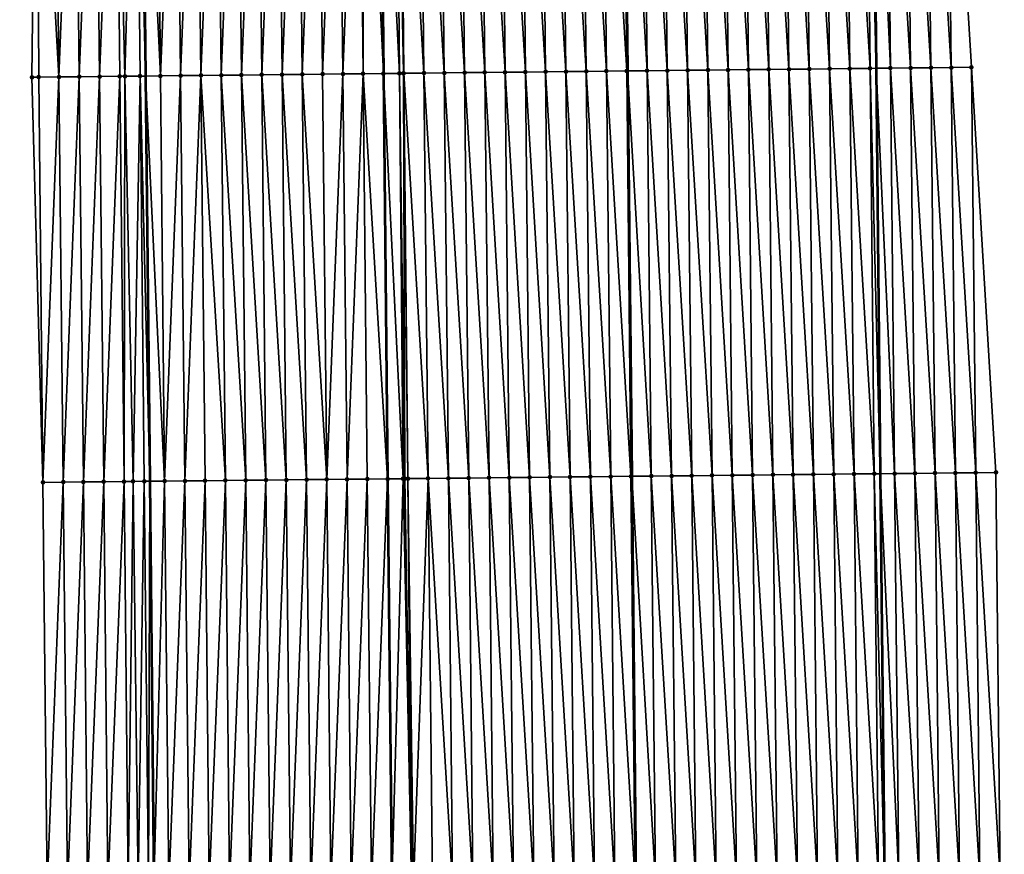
# Model space of a CAD drawing. Header units: feet. Extents: x 2010743 to 2022806, y 818705 to 837694.
# Tile 364 of 531: x 2011451 to 2011500, y 831035 to 831076. Entities that reach past the tile are written whole.
import ezdxf

# ---------------------------------------------------------------- set-up
doc = ezdxf.new("R2010")
doc.units = ezdxf.units.FT
doc.header["$MEASUREMENT"] = 0
for name, color, linetype, lineweight in [('EP_Travel Lane', 172, 'Continuous', 53), ('Road Shots', 141, 'Continuous', 100), ('STRIPING', 60, 'Continuous', 53)]:
    doc.layers.add(name, color=color, linetype=linetype, lineweight=lineweight)
doc.layers.add('I-77-MM17-21_NB-Surface-Border', color=7, linetype='Continuous')
doc.layers.add('I-77-MM17-21_NB-Surface-TIN', color=7, linetype='Continuous')

msp = doc.modelspace()

# ---------------------------------------------------------------- linework, layer by layer
at = {"layer": 'EP_Travel Lane'}
for points in [[(2011492.321, 831173.832, 329.468), (2011492.533, 831153.833, 329.421), (2011492.744, 831133.834, 329.355), (2011492.955, 831113.835, 329.304), (2011493.166, 831093.836, 329.22), (2011493.378, 831073.838, 329.112), (2011493.585, 831053.835, 329.025), (2011493.791, 831033.836, 328.907), (2011493.997, 831013.838, 328.786), (2011494.204, 830993.839, 328.645), (2011494.41, 830973.84, 328.543), (2011494.616, 830953.842, 328.429), (2011494.822, 830933.843, 328.306), (2011495.028, 830913.845, 328.183)], [(2011456.304, 831173.451, 329.677), (2011456.515, 831153.452, 329.653), (2011456.726, 831133.453, 329.605), (2011456.937, 831113.454, 329.559), (2011457.149, 831093.455, 329.453), (2011457.36, 831073.457, 329.355), (2011457.567, 831053.462, 329.252), (2011457.774, 831033.464, 329.125), (2011457.98, 831013.465, 329.005), (2011458.186, 830993.467, 328.874), (2011458.392, 830973.468, 328.756), (2011458.598, 830953.469, 328.615), (2011458.804, 830933.471, 328.509), (2011459.01, 830913.472, 328.364)]]:
    msp.add_polyline3d(points, dxfattribs=at)
at = {"layer": 'I-77-MM17-21_NB-Surface-Border', "color": 3, "linetype": 'Continuous', "lineweight": -3}
for points in [[(2011496.029, 831173.871, 329.332), (2011496.24, 831153.872, 329.291), (2011496.452, 831133.873, 329.23), (2011496.663, 831113.874, 329.178), (2011496.874, 831093.876, 329.097), (2011498.085, 831073.888, 328.956), (2011499.293, 831053.895, 328.84), (2011499.499, 831033.896, 328.735), (2011499.705, 831013.898, 328.597), (2011498.911, 830993.889, 328.492), (2011498.117, 830973.879, 328.419), (2011498.324, 830953.881, 328.308), (2011497.53, 830933.872, 328.212), (2011496.736, 830913.863, 328.132)], [(2011454.254, 830913.424, 328.271), (2011453.643, 830933.418, 328.383), (2011453.03, 830953.413, 328.48), (2011453.12, 830973.414, 328.625), (2011452.914, 830993.413, 328.763), (2011452.708, 831013.411, 328.874), (2011452.501, 831033.41, 328.991), (2011452.295, 831053.409, 329.124), (2011451.756, 831073.398, 329.238), (2011451.985, 831093.401, 329.356), (2011452.352, 831113.406, 329.475), (2011452.196, 831133.405, 329.519), (2011452.204, 831153.406, 329.573), (2011451.151, 831173.396, 329.58)]]:
    msp.add_polyline3d(points, dxfattribs=at)
at = {"layer": 'I-77-MM17-21_NB-Surface-TIN', "color": 128, "linetype": 'Continuous', "lineweight": -3}
for points in [[(2011467.087, 831073.559, 329.481), (2011467.876, 831093.568, 329.592), (2011466.876, 831093.558, 329.572)], [(2011467.087, 831073.559, 329.481), (2011468.087, 831073.57, 329.503), (2011467.876, 831093.568, 329.592)], [(2011468.087, 831073.57, 329.503), (2011468.135, 831093.571, 329.597), (2011467.876, 831093.568, 329.592)], [(2011468.087, 831073.57, 329.503), (2011469.087, 831073.58, 329.52), (2011468.135, 831093.571, 329.597)], [(2011468.135, 831093.571, 329.597), (2011469.087, 831073.58, 329.52), (2011468.876, 831093.579, 329.604)], [(2011469.874, 831073.589, 329.522), (2011469.707, 831093.588, 329.608), (2011468.876, 831093.579, 329.604)], [(2011469.874, 831073.589, 329.522), (2011468.876, 831093.579, 329.604), (2011469.087, 831073.58, 329.52)], [(2011470.07, 831073.591, 329.521), (2011469.876, 831093.59, 329.607), (2011469.707, 831093.588, 329.608)], [(2011469.874, 831073.589, 329.522), (2011470.07, 831073.591, 329.521), (2011469.707, 831093.588, 329.608)], [(2011470.07, 831073.591, 329.521), (2011470.087, 831073.591, 329.521), (2011469.876, 831093.59, 329.607)], [(2011470.087, 831073.591, 329.521), (2011469.916, 831093.59, 329.607), (2011469.876, 831093.59, 329.607)], [(2011471.087, 831073.601, 329.505), (2011470.876, 831093.6, 329.594), (2011469.916, 831093.59, 329.607)], [(2011470.087, 831073.591, 329.521), (2011471.087, 831073.601, 329.505), (2011469.916, 831093.59, 329.607)], [(2011472.087, 831073.612, 329.487), (2011471.875, 831093.611, 329.577), (2011470.876, 831093.6, 329.594)], [(2011471.087, 831073.601, 329.505), (2011472.087, 831073.612, 329.487), (2011470.876, 831093.6, 329.594)], [(2011473.087, 831073.623, 329.472), (2011472.875, 831093.621, 329.563), (2011471.875, 831093.611, 329.577)], [(2011472.087, 831073.612, 329.487), (2011473.087, 831073.623, 329.472), (2011471.875, 831093.611, 329.577)], [(2011474.087, 831073.633, 329.456), (2011473.875, 831093.632, 329.55), (2011472.875, 831093.621, 329.563)], [(2011473.087, 831073.623, 329.472), (2011474.087, 831073.633, 329.456), (2011472.875, 831093.621, 329.563)], [(2011475.087, 831073.644, 329.443), (2011474.875, 831093.643, 329.537), (2011473.875, 831093.632, 329.55)], [(2011474.087, 831073.633, 329.456), (2011475.087, 831073.644, 329.443), (2011473.875, 831093.632, 329.55)], [(2011476.087, 831073.654, 329.427), (2011475.875, 831093.653, 329.519), (2011474.875, 831093.643, 329.537)], [(2011475.087, 831073.644, 329.443), (2011476.087, 831073.654, 329.427), (2011474.875, 831093.643, 329.537)], [(2011477.086, 831073.665, 329.411), (2011476.875, 831093.664, 329.504), (2011475.875, 831093.653, 329.519)], [(2011476.087, 831073.654, 329.427), (2011477.086, 831073.665, 329.411), (2011475.875, 831093.653, 329.519)], [(2011478.086, 831073.676, 329.395), (2011477.875, 831093.674, 329.492), (2011476.875, 831093.664, 329.504)], [(2011477.086, 831073.665, 329.411), (2011478.086, 831073.676, 329.395), (2011476.875, 831093.664, 329.504)], [(2011479.086, 831073.686, 329.385), (2011478.875, 831093.685, 329.482), (2011477.875, 831093.674, 329.492)], [(2011478.086, 831073.676, 329.395), (2011479.086, 831073.686, 329.385), (2011477.875, 831093.674, 329.492)], [(2011480.086, 831073.697, 329.38), (2011479.875, 831093.695, 329.476), (2011478.875, 831093.685, 329.482)], [(2011479.086, 831073.686, 329.385), (2011480.086, 831073.697, 329.38), (2011478.875, 831093.685, 329.482)], [(2011481.086, 831073.707, 329.362), (2011480.875, 831093.706, 329.458), (2011479.875, 831093.695, 329.476)], [(2011480.086, 831073.697, 329.38), (2011481.086, 831073.707, 329.362), (2011479.875, 831093.695, 329.476)], [(2011480.875, 831093.706, 329.458), (2011481.124, 831073.708, 329.36), (2011480.913, 831093.706, 329.457)], [(2011481.086, 831073.707, 329.362), (2011481.124, 831073.708, 329.36), (2011480.875, 831093.706, 329.458)], [(2011482.086, 831073.718, 329.327), (2011481.875, 831093.717, 329.429), (2011480.913, 831093.706, 329.457)], [(2011482.086, 831073.718, 329.327), (2011480.913, 831093.706, 329.457), (2011481.124, 831073.708, 329.36)], [(2011483.086, 831073.729, 329.299), (2011482.875, 831093.727, 329.398), (2011481.875, 831093.717, 329.429)], [(2011482.086, 831073.718, 329.327), (2011483.086, 831073.729, 329.299), (2011481.875, 831093.717, 329.429)], [(2011484.086, 831073.739, 329.277), (2011483.875, 831093.738, 329.38), (2011482.875, 831093.727, 329.398)], [(2011483.086, 831073.729, 329.299), (2011484.086, 831073.739, 329.277), (2011482.875, 831093.727, 329.398)], [(2011485.086, 831073.75, 329.263), (2011484.875, 831093.748, 329.362), (2011483.875, 831093.738, 329.38)], [(2011484.086, 831073.739, 329.277), (2011485.086, 831073.75, 329.263), (2011483.875, 831093.738, 329.38)], [(2011486.086, 831073.76, 329.243), (2011485.875, 831093.759, 329.346), (2011484.875, 831093.748, 329.362)], [(2011485.086, 831073.75, 329.263), (2011486.086, 831073.76, 329.243), (2011484.875, 831093.748, 329.362)], [(2011487.086, 831073.771, 329.229), (2011486.875, 831093.77, 329.333), (2011485.875, 831093.759, 329.346)], [(2011486.086, 831073.76, 329.243), (2011487.086, 831073.771, 329.229), (2011485.875, 831093.759, 329.346)], [(2011488.086, 831073.782, 329.214), (2011487.875, 831093.78, 329.318), (2011486.875, 831093.77, 329.333)], [(2011487.086, 831073.771, 329.229), (2011488.086, 831073.782, 329.214), (2011486.875, 831093.77, 329.333)], [(2011489.086, 831073.792, 329.199), (2011488.875, 831093.791, 329.303), (2011487.875, 831093.78, 329.318)], [(2011488.086, 831073.782, 329.214), (2011489.086, 831073.792, 329.199), (2011487.875, 831093.78, 329.318)], [(2011490.086, 831073.803, 329.185), (2011489.874, 831093.801, 329.292), (2011488.875, 831093.791, 329.303)], [(2011489.086, 831073.792, 329.199), (2011490.086, 831073.803, 329.185), (2011488.875, 831093.791, 329.303)], [(2011491.086, 831073.813, 329.169), (2011490.874, 831093.812, 329.277), (2011489.874, 831093.801, 329.292)], [(2011490.086, 831073.803, 329.185), (2011491.086, 831073.813, 329.169), (2011489.874, 831093.801, 329.292)], [(2011492.086, 831073.824, 329.147), (2011491.874, 831093.823, 329.255), (2011490.874, 831093.812, 329.277)], [(2011491.086, 831073.813, 329.169), (2011492.086, 831073.824, 329.147), (2011490.874, 831093.812, 329.277)], [(2011493.086, 831073.835, 329.118), (2011492.874, 831093.833, 329.226), (2011491.874, 831093.823, 329.255)], [(2011492.086, 831073.824, 329.147), (2011493.086, 831073.835, 329.118), (2011491.874, 831093.823, 329.255)], [(2011492.874, 831093.833, 329.226), (2011493.378, 831073.838, 329.112), (2011493.166, 831093.836, 329.22)], [(2011493.086, 831073.835, 329.118), (2011493.378, 831073.838, 329.112), (2011492.874, 831093.833, 329.226)], [(2011494.086, 831073.845, 329.096), (2011493.874, 831093.844, 329.204), (2011493.166, 831093.836, 329.22)], [(2011494.086, 831073.845, 329.096), (2011493.166, 831093.836, 329.22), (2011493.378, 831073.838, 329.112)], [(2011495.085, 831073.856, 329.06), (2011494.874, 831093.854, 329.176), (2011493.874, 831093.844, 329.204)], [(2011494.086, 831073.845, 329.096), (2011495.085, 831073.856, 329.06), (2011493.874, 831093.844, 329.204)], [(2011496.085, 831073.866, 329.021), (2011495.874, 831093.865, 329.135), (2011494.874, 831093.854, 329.176)], [(2011495.085, 831073.856, 329.06), (2011496.085, 831073.866, 329.021), (2011494.874, 831093.854, 329.176)], [(2011497.085, 831073.877, 328.991), (2011496.874, 831093.876, 329.097), (2011495.874, 831093.865, 329.135)], [(2011496.085, 831073.866, 329.021), (2011497.085, 831073.877, 328.991), (2011495.874, 831093.865, 329.135)], [(2011497.085, 831073.877, 328.991), (2011498.085, 831073.888, 328.956), (2011496.874, 831093.876, 329.097)], [(2011451.756, 831073.398, 329.238), (2011452.088, 831073.401, 329.246), (2011451.985, 831093.401, 329.356)], [(2011453.088, 831073.412, 329.27), (2011452.877, 831093.41, 329.379), (2011451.985, 831093.401, 329.356)], [(2011452.088, 831073.401, 329.246), (2011453.088, 831073.412, 329.27), (2011451.985, 831093.401, 329.356)], [(2011453.088, 831073.412, 329.27), (2011453.876, 831093.421, 329.406), (2011452.877, 831093.41, 329.379)], [(2011453.088, 831073.412, 329.27), (2011454.088, 831073.422, 329.299), (2011453.876, 831093.421, 329.406)], [(2011454.088, 831073.422, 329.299), (2011454.876, 831093.431, 329.424), (2011453.876, 831093.421, 329.406)], [(2011454.088, 831073.422, 329.299), (2011455.088, 831073.433, 329.317), (2011454.876, 831093.431, 329.424)], [(2011455.088, 831073.433, 329.317), (2011455.876, 831093.442, 329.447), (2011454.876, 831093.431, 329.424)], [(2011455.088, 831073.433, 329.317), (2011456.088, 831073.443, 329.345), (2011455.876, 831093.442, 329.447)], [(2011456.336, 831073.446, 329.353), (2011456.876, 831093.453, 329.454), (2011455.876, 831093.442, 329.447)], [(2011456.088, 831073.443, 329.345), (2011456.336, 831073.446, 329.353), (2011455.876, 831093.442, 329.447)], [(2011456.336, 831073.446, 329.353), (2011457.088, 831073.454, 329.354), (2011456.876, 831093.453, 329.454)], [(2011456.876, 831093.453, 329.454), (2011457.36, 831073.457, 329.355), (2011457.149, 831093.455, 329.453)], [(2011457.088, 831073.454, 329.354), (2011457.36, 831073.457, 329.355), (2011456.876, 831093.453, 329.454)], [(2011458.088, 831073.464, 329.355), (2011457.876, 831093.463, 329.45), (2011457.149, 831093.455, 329.453)], [(2011458.088, 831073.464, 329.355), (2011457.149, 831093.455, 329.453), (2011457.36, 831073.457, 329.355)], [(2011458.088, 831073.464, 329.355), (2011458.876, 831093.474, 329.466), (2011457.876, 831093.463, 329.45)], [(2011458.088, 831073.464, 329.355), (2011459.087, 831073.475, 329.372), (2011458.876, 831093.474, 329.466)], [(2011459.087, 831073.475, 329.372), (2011459.876, 831093.484, 329.485), (2011458.876, 831093.474, 329.466)], [(2011459.087, 831073.475, 329.372), (2011460.087, 831073.485, 329.39), (2011459.876, 831093.484, 329.485)], [(2011460.087, 831073.485, 329.39), (2011460.876, 831093.495, 329.497), (2011459.876, 831093.484, 329.485)], [(2011460.087, 831073.485, 329.39), (2011461.087, 831073.496, 329.404), (2011460.876, 831093.495, 329.497)], [(2011461.087, 831073.496, 329.404), (2011461.876, 831093.505, 329.509), (2011460.876, 831093.495, 329.497)], [(2011461.087, 831073.496, 329.404), (2011462.087, 831073.506, 329.415), (2011461.876, 831093.505, 329.509)], [(2011462.876, 831093.516, 329.52), (2011461.876, 831093.505, 329.509), (2011462.087, 831073.506, 329.415)], [(2011463.087, 831073.517, 329.427), (2011462.876, 831093.516, 329.52), (2011462.087, 831073.506, 329.415)], [(2011463.087, 831073.517, 329.427), (2011463.876, 831093.526, 329.528), (2011462.876, 831093.516, 329.52)], [(2011463.087, 831073.517, 329.427), (2011464.087, 831073.528, 329.437), (2011463.876, 831093.526, 329.528)], [(2011464.087, 831073.528, 329.437), (2011464.876, 831093.537, 329.541), (2011463.876, 831093.526, 329.528)], [(2011464.087, 831073.528, 329.437), (2011465.087, 831073.538, 329.449), (2011464.876, 831093.537, 329.541)], [(2011465.087, 831073.538, 329.449), (2011465.876, 831093.547, 329.557), (2011464.876, 831093.537, 329.541)], [(2011465.087, 831073.538, 329.449), (2011466.087, 831073.549, 329.465), (2011465.876, 831093.547, 329.557)], [(2011466.087, 831073.549, 329.465), (2011466.876, 831093.558, 329.572), (2011465.876, 831093.547, 329.557)], [(2011466.087, 831073.549, 329.465), (2011467.087, 831073.559, 329.481), (2011466.876, 831093.558, 329.572)], [(2011477.294, 831053.665, 329.316), (2011477.086, 831073.665, 329.411), (2011476.087, 831073.654, 329.427)], [(2011478.294, 831053.676, 329.299), (2011478.086, 831073.676, 329.395), (2011477.086, 831073.665, 329.411)], [(2011477.294, 831053.665, 329.316), (2011478.294, 831053.676, 329.299), (2011477.086, 831073.665, 329.411)], [(2011479.294, 831053.686, 329.287), (2011479.086, 831073.686, 329.385), (2011478.086, 831073.676, 329.395)], [(2011478.294, 831053.676, 329.299), (2011479.294, 831053.686, 329.287), (2011478.086, 831073.676, 329.395)], [(2011480.294, 831053.696, 329.278), (2011480.086, 831073.697, 329.38), (2011479.086, 831073.686, 329.385)], [(2011479.294, 831053.686, 329.287), (2011480.294, 831053.696, 329.278), (2011479.086, 831073.686, 329.385)], [(2011481.294, 831053.707, 329.258), (2011481.086, 831073.707, 329.362), (2011480.086, 831073.697, 329.38)], [(2011480.294, 831053.696, 329.278), (2011481.294, 831053.707, 329.258), (2011480.086, 831073.697, 329.38)], [(2011481.086, 831073.707, 329.362), (2011481.332, 831053.707, 329.257), (2011481.124, 831073.708, 329.36)], [(2011481.294, 831053.707, 329.258), (2011481.332, 831053.707, 329.257), (2011481.086, 831073.707, 329.362)], [(2011482.294, 831053.717, 329.235), (2011482.086, 831073.718, 329.327), (2011481.124, 831073.708, 329.36)], [(2011482.294, 831053.717, 329.235), (2011481.124, 831073.708, 329.36), (2011481.332, 831053.707, 329.257)], [(2011483.294, 831053.728, 329.202), (2011483.086, 831073.729, 329.299), (2011482.086, 831073.718, 329.327)], [(2011482.294, 831053.717, 329.235), (2011483.294, 831053.728, 329.202), (2011482.086, 831073.718, 329.327)], [(2011484.294, 831053.738, 329.184), (2011484.086, 831073.739, 329.277), (2011483.086, 831073.729, 329.299)], [(2011483.294, 831053.728, 329.202), (2011484.294, 831053.738, 329.184), (2011483.086, 831073.729, 329.299)], [(2011485.294, 831053.748, 329.17), (2011485.086, 831073.75, 329.263), (2011484.086, 831073.739, 329.277)], [(2011484.294, 831053.738, 329.184), (2011485.294, 831053.748, 329.17), (2011484.086, 831073.739, 329.277)], [(2011486.293, 831053.759, 329.151), (2011486.086, 831073.76, 329.243), (2011485.086, 831073.75, 329.263)], [(2011485.294, 831053.748, 329.17), (2011486.293, 831053.759, 329.151), (2011485.086, 831073.75, 329.263)], [(2011487.293, 831053.769, 329.137), (2011487.086, 831073.771, 329.229), (2011486.086, 831073.76, 329.243)], [(2011486.293, 831053.759, 329.151), (2011487.293, 831053.769, 329.137), (2011486.086, 831073.76, 329.243)], [(2011488.293, 831053.78, 329.123), (2011488.086, 831073.782, 329.214), (2011487.086, 831073.771, 329.229)], [(2011487.293, 831053.769, 329.137), (2011488.293, 831053.78, 329.123), (2011487.086, 831073.771, 329.229)], [(2011489.293, 831053.79, 329.111), (2011489.086, 831073.792, 329.199), (2011488.086, 831073.782, 329.214)], [(2011488.293, 831053.78, 329.123), (2011489.293, 831053.79, 329.111), (2011488.086, 831073.782, 329.214)], [(2011490.293, 831053.8, 329.096), (2011490.086, 831073.803, 329.185), (2011489.086, 831073.792, 329.199)], [(2011489.293, 831053.79, 329.111), (2011490.293, 831053.8, 329.096), (2011489.086, 831073.792, 329.199)], [(2011491.293, 831053.811, 329.08), (2011491.086, 831073.813, 329.169), (2011490.086, 831073.803, 329.185)], [(2011490.293, 831053.8, 329.096), (2011491.293, 831053.811, 329.08), (2011490.086, 831073.803, 329.185)], [(2011492.293, 831053.821, 329.065), (2011492.086, 831073.824, 329.147), (2011491.086, 831073.813, 329.169)], [(2011491.293, 831053.811, 329.08), (2011492.293, 831053.821, 329.065), (2011491.086, 831073.813, 329.169)], [(2011493.293, 831053.832, 329.029), (2011493.086, 831073.835, 329.118), (2011492.086, 831073.824, 329.147)], [(2011492.293, 831053.821, 329.065), (2011493.293, 831053.832, 329.029), (2011492.086, 831073.824, 329.147)], [(2011493.086, 831073.835, 329.118), (2011493.585, 831053.835, 329.025), (2011493.378, 831073.838, 329.112)], [(2011493.293, 831053.832, 329.029), (2011493.585, 831053.835, 329.025), (2011493.086, 831073.835, 329.118)], [(2011494.293, 831053.842, 329.014), (2011494.086, 831073.845, 329.096), (2011493.378, 831073.838, 329.112)], [(2011494.293, 831053.842, 329.014), (2011493.378, 831073.838, 329.112), (2011493.585, 831053.835, 329.025)], [(2011495.293, 831053.853, 328.983), (2011495.085, 831073.856, 329.06), (2011494.086, 831073.845, 329.096)], [(2011494.293, 831053.842, 329.014), (2011495.293, 831053.853, 328.983), (2011494.086, 831073.845, 329.096)], [(2011496.293, 831053.863, 328.939), (2011496.085, 831073.866, 329.021), (2011495.085, 831073.856, 329.06)], [(2011495.293, 831053.853, 328.983), (2011496.293, 831053.863, 328.939), (2011495.085, 831073.856, 329.06)], [(2011497.293, 831053.874, 328.9), (2011497.085, 831073.877, 328.991), (2011496.085, 831073.866, 329.021)], [(2011496.293, 831053.863, 328.939), (2011497.293, 831053.874, 328.9), (2011496.085, 831073.866, 329.021)], [(2011498.293, 831053.884, 328.868), (2011498.085, 831073.888, 328.956), (2011497.085, 831073.877, 328.991)], [(2011497.293, 831053.874, 328.9), (2011498.293, 831053.884, 328.868), (2011497.085, 831073.877, 328.991)], [(2011498.293, 831053.884, 328.868), (2011499.293, 831053.895, 328.84), (2011498.085, 831073.888, 328.956)], [(2011452.295, 831053.409, 329.124), (2011452.088, 831073.401, 329.246), (2011451.756, 831073.398, 329.238)], [(2011452.295, 831053.409, 329.124), (2011453.088, 831073.412, 329.27), (2011452.088, 831073.401, 329.246)], [(2011452.295, 831053.409, 329.124), (2011453.295, 831053.419, 329.15), (2011453.088, 831073.412, 329.27)], [(2011453.295, 831053.419, 329.15), (2011454.088, 831073.422, 329.299), (2011453.088, 831073.412, 329.27)], [(2011453.295, 831053.419, 329.15), (2011454.295, 831053.429, 329.179), (2011454.088, 831073.422, 329.299)], [(2011454.295, 831053.429, 329.179), (2011455.088, 831073.433, 329.317), (2011454.088, 831073.422, 329.299)], [(2011454.295, 831053.429, 329.179), (2011455.295, 831053.439, 329.195), (2011455.088, 831073.433, 329.317)], [(2011455.295, 831053.439, 329.195), (2011456.088, 831073.443, 329.345), (2011455.088, 831073.433, 329.317)], [(2011455.295, 831053.439, 329.195), (2011456.295, 831053.449, 329.225), (2011456.088, 831073.443, 329.345)], [(2011456.295, 831053.449, 329.225), (2011456.336, 831073.446, 329.353), (2011456.088, 831073.443, 329.345)], [(2011456.295, 831053.449, 329.225), (2011456.742, 831053.454, 329.253), (2011456.336, 831073.446, 329.353)], [(2011456.742, 831053.454, 329.253), (2011457.088, 831073.454, 329.354), (2011456.336, 831073.446, 329.353)], [(2011456.742, 831053.454, 329.253), (2011457.295, 831053.459, 329.25), (2011457.088, 831073.454, 329.354)], [(2011457.088, 831073.454, 329.354), (2011457.567, 831053.462, 329.252), (2011457.36, 831073.457, 329.355)], [(2011457.295, 831053.459, 329.25), (2011457.567, 831053.462, 329.252), (2011457.088, 831073.454, 329.354)], [(2011458.295, 831053.47, 329.26), (2011458.088, 831073.464, 329.355), (2011457.36, 831073.457, 329.355)], [(2011458.295, 831053.47, 329.26), (2011457.36, 831073.457, 329.355), (2011457.567, 831053.462, 329.252)], [(2011458.295, 831053.47, 329.26), (2011459.087, 831073.475, 329.372), (2011458.088, 831073.464, 329.355)], [(2011458.295, 831053.47, 329.26), (2011459.295, 831053.48, 329.278), (2011459.087, 831073.475, 329.372)], [(2011459.295, 831053.48, 329.278), (2011460.087, 831073.485, 329.39), (2011459.087, 831073.475, 329.372)], [(2011459.295, 831053.48, 329.278), (2011460.295, 831053.49, 329.296), (2011460.087, 831073.485, 329.39)], [(2011461.295, 831053.5, 329.309), (2011461.087, 831073.496, 329.404), (2011460.087, 831073.485, 329.39)], [(2011460.295, 831053.49, 329.296), (2011461.295, 831053.5, 329.309), (2011460.087, 831073.485, 329.39)], [(2011462.295, 831053.51, 329.32), (2011462.087, 831073.506, 329.415), (2011461.087, 831073.496, 329.404)], [(2011461.295, 831053.5, 329.309), (2011462.295, 831053.51, 329.32), (2011461.087, 831073.496, 329.404)], [(2011463.295, 831053.521, 329.33), (2011463.087, 831073.517, 329.427), (2011462.087, 831073.506, 329.415)], [(2011463.295, 831053.521, 329.33), (2011462.087, 831073.506, 329.415), (2011462.295, 831053.51, 329.32)], [(2011464.295, 831053.531, 329.34), (2011464.087, 831073.528, 329.437), (2011463.087, 831073.517, 329.427)], [(2011463.295, 831053.521, 329.33), (2011464.295, 831053.531, 329.34), (2011463.087, 831073.517, 329.427)], [(2011465.295, 831053.541, 329.353), (2011465.087, 831073.538, 329.449), (2011464.087, 831073.528, 329.437)], [(2011464.295, 831053.531, 329.34), (2011465.295, 831053.541, 329.353), (2011464.087, 831073.528, 329.437)], [(2011466.295, 831053.551, 329.368), (2011466.087, 831073.549, 329.465), (2011465.087, 831073.538, 329.449)], [(2011465.295, 831053.541, 329.353), (2011466.295, 831053.551, 329.368), (2011465.087, 831073.538, 329.449)], [(2011466.295, 831053.551, 329.368), (2011467.087, 831073.559, 329.481), (2011466.087, 831073.549, 329.465)], [(2011466.295, 831053.551, 329.368), (2011467.294, 831053.562, 329.386), (2011467.087, 831073.559, 329.481)], [(2011467.294, 831053.562, 329.386), (2011468.087, 831073.57, 329.503), (2011467.087, 831073.559, 329.481)], [(2011467.294, 831053.562, 329.386), (2011468.294, 831053.572, 329.408), (2011468.087, 831073.57, 329.503)], [(2011468.087, 831073.57, 329.503), (2011469.294, 831053.582, 329.421), (2011469.087, 831073.58, 329.52)], [(2011468.294, 831053.572, 329.408), (2011469.294, 831053.582, 329.421), (2011468.087, 831073.57, 329.503)], [(2011470.057, 831053.59, 329.429), (2011469.874, 831073.589, 329.522), (2011469.087, 831073.58, 329.52)], [(2011470.057, 831053.59, 329.429), (2011469.087, 831073.58, 329.52), (2011469.294, 831053.582, 329.421)], [(2011470.142, 831053.591, 329.429), (2011470.07, 831073.591, 329.521), (2011469.874, 831073.589, 329.522)], [(2011470.057, 831053.59, 329.429), (2011470.142, 831053.591, 329.429), (2011469.874, 831073.589, 329.522)], [(2011470.142, 831053.591, 329.429), (2011470.294, 831053.592, 329.427), (2011470.07, 831073.591, 329.521)], [(2011470.294, 831053.592, 329.427), (2011470.087, 831073.591, 329.521), (2011470.07, 831073.591, 329.521)], [(2011471.294, 831053.603, 329.41), (2011471.087, 831073.601, 329.505), (2011470.087, 831073.591, 329.521)], [(2011470.294, 831053.592, 329.427), (2011471.294, 831053.603, 329.41), (2011470.087, 831073.591, 329.521)], [(2011472.294, 831053.613, 329.395), (2011472.087, 831073.612, 329.487), (2011471.087, 831073.601, 329.505)], [(2011471.294, 831053.603, 329.41), (2011472.294, 831053.613, 329.395), (2011471.087, 831073.601, 329.505)], [(2011473.294, 831053.623, 329.381), (2011473.087, 831073.623, 329.472), (2011472.087, 831073.612, 329.487)], [(2011472.294, 831053.613, 329.395), (2011473.294, 831053.623, 329.381), (2011472.087, 831073.612, 329.487)], [(2011474.294, 831053.634, 329.365), (2011474.087, 831073.633, 329.456), (2011473.087, 831073.623, 329.472)], [(2011473.294, 831053.623, 329.381), (2011474.294, 831053.634, 329.365), (2011473.087, 831073.623, 329.472)], [(2011475.294, 831053.644, 329.352), (2011475.087, 831073.644, 329.443), (2011474.087, 831073.633, 329.456)], [(2011474.294, 831053.634, 329.365), (2011475.294, 831053.644, 329.352), (2011474.087, 831073.633, 329.456)], [(2011476.294, 831053.655, 329.334), (2011476.087, 831073.654, 329.427), (2011475.087, 831073.644, 329.443)], [(2011475.294, 831053.644, 329.352), (2011476.294, 831053.655, 329.334), (2011475.087, 831073.644, 329.443)], [(2011476.294, 831053.655, 329.334), (2011477.294, 831053.665, 329.316), (2011476.087, 831073.654, 329.427)], [(2011486.5, 831033.76, 329.029), (2011486.293, 831053.759, 329.151), (2011485.294, 831053.748, 329.17)], [(2011487.5, 831033.771, 329.019), (2011487.293, 831053.769, 329.137), (2011486.293, 831053.759, 329.151)], [(2011486.5, 831033.76, 329.029), (2011487.5, 831033.771, 329.019), (2011486.293, 831053.759, 329.151)], [(2011488.499, 831033.781, 329.006), (2011488.293, 831053.78, 329.123), (2011487.293, 831053.769, 329.137)], [(2011487.5, 831033.771, 329.019), (2011488.499, 831033.781, 329.006), (2011487.293, 831053.769, 329.137)], [(2011489.499, 831033.791, 328.993), (2011489.293, 831053.79, 329.111), (2011488.293, 831053.78, 329.123)], [(2011488.499, 831033.781, 329.006), (2011489.499, 831033.791, 328.993), (2011488.293, 831053.78, 329.123)], [(2011490.499, 831033.802, 328.981), (2011490.293, 831053.8, 329.096), (2011489.293, 831053.79, 329.111)], [(2011489.499, 831033.791, 328.993), (2011490.499, 831033.802, 328.981), (2011489.293, 831053.79, 329.111)], [(2011491.499, 831033.812, 328.967), (2011491.293, 831053.811, 329.08), (2011490.293, 831053.8, 329.096)], [(2011490.499, 831033.802, 328.981), (2011491.499, 831033.812, 328.967), (2011490.293, 831053.8, 329.096)], [(2011492.499, 831033.823, 328.949), (2011492.293, 831053.821, 329.065), (2011491.293, 831053.811, 329.08)], [(2011491.499, 831033.812, 328.967), (2011492.499, 831033.823, 328.949), (2011491.293, 831053.811, 329.08)], [(2011493.499, 831033.833, 328.911), (2011493.293, 831053.832, 329.029), (2011492.293, 831053.821, 329.065)], [(2011492.499, 831033.823, 328.949), (2011493.499, 831033.833, 328.911), (2011492.293, 831053.821, 329.065)], [(2011493.293, 831053.832, 329.029), (2011493.791, 831033.836, 328.907), (2011493.585, 831053.835, 329.025)], [(2011493.499, 831033.833, 328.911), (2011493.791, 831033.836, 328.907), (2011493.293, 831053.832, 329.029)], [(2011494.499, 831033.844, 328.897), (2011494.293, 831053.842, 329.014), (2011493.585, 831053.835, 329.025)], [(2011494.499, 831033.844, 328.897), (2011493.585, 831053.835, 329.025), (2011493.791, 831033.836, 328.907)], [(2011495.499, 831033.854, 328.872), (2011495.293, 831053.853, 328.983), (2011494.293, 831053.842, 329.014)], [(2011494.499, 831033.844, 328.897), (2011495.499, 831033.854, 328.872), (2011494.293, 831053.842, 329.014)], [(2011496.499, 831033.865, 328.832), (2011496.293, 831053.863, 328.939), (2011495.293, 831053.853, 328.983)], [(2011495.499, 831033.854, 328.872), (2011496.499, 831033.865, 328.832), (2011495.293, 831053.853, 328.983)], [(2011497.499, 831033.875, 328.796), (2011497.293, 831053.874, 328.9), (2011496.293, 831053.863, 328.939)], [(2011496.499, 831033.865, 328.832), (2011497.499, 831033.875, 328.796), (2011496.293, 831053.863, 328.939)], [(2011498.499, 831033.886, 328.764), (2011498.293, 831053.884, 328.868), (2011497.293, 831053.874, 328.9)], [(2011497.499, 831033.875, 328.796), (2011498.499, 831033.886, 328.764), (2011497.293, 831053.874, 328.9)], [(2011499.499, 831033.896, 328.735), (2011499.293, 831053.895, 328.84), (2011498.293, 831053.884, 328.868)], [(2011498.499, 831033.886, 328.764), (2011499.499, 831033.896, 328.735), (2011498.293, 831053.884, 328.868)], [(2011452.501, 831033.41, 328.991), (2011453.295, 831053.419, 329.15), (2011452.295, 831053.409, 329.124)], [(2011452.501, 831033.41, 328.991), (2011453.501, 831033.42, 329.017), (2011453.295, 831053.419, 329.15)], [(2011453.501, 831033.42, 329.017), (2011454.295, 831053.429, 329.179), (2011453.295, 831053.419, 329.15)], [(2011453.501, 831033.42, 329.017), (2011454.501, 831033.43, 329.045), (2011454.295, 831053.429, 329.179)], [(2011454.501, 831033.43, 329.045), (2011455.295, 831053.439, 329.195), (2011454.295, 831053.429, 329.179)], [(2011454.501, 831033.43, 329.045), (2011455.501, 831033.441, 329.064), (2011455.295, 831053.439, 329.195)], [(2011455.501, 831033.441, 329.064), (2011456.295, 831053.449, 329.225), (2011455.295, 831053.439, 329.195)], [(2011455.501, 831033.441, 329.064), (2011456.501, 831033.451, 329.091), (2011456.295, 831053.449, 329.225)], [(2011456.501, 831033.451, 329.091), (2011456.742, 831053.454, 329.253), (2011456.295, 831053.449, 329.225)], [(2011456.501, 831033.451, 329.091), (2011456.994, 831033.456, 329.124), (2011456.742, 831053.454, 329.253)], [(2011456.994, 831033.456, 329.124), (2011457.295, 831053.459, 329.25), (2011456.742, 831053.454, 329.253)], [(2011456.994, 831033.456, 329.124), (2011457.501, 831033.461, 329.123), (2011457.295, 831053.459, 329.25)], [(2011457.501, 831033.461, 329.123), (2011457.567, 831053.462, 329.252), (2011457.295, 831053.459, 329.25)], [(2011457.501, 831033.461, 329.123), (2011457.774, 831033.464, 329.125), (2011457.567, 831053.462, 329.252)], [(2011458.295, 831053.47, 329.26), (2011457.567, 831053.462, 329.252), (2011457.774, 831033.464, 329.125)], [(2011458.501, 831033.471, 329.129), (2011458.295, 831053.47, 329.26), (2011457.774, 831033.464, 329.125)], [(2011458.501, 831033.471, 329.129), (2011459.295, 831053.48, 329.278), (2011458.295, 831053.47, 329.26)], [(2011458.501, 831033.471, 329.129), (2011459.501, 831033.481, 329.143), (2011459.295, 831053.48, 329.278)], [(2011459.501, 831033.481, 329.143), (2011460.295, 831053.49, 329.296), (2011459.295, 831053.48, 329.278)], [(2011459.501, 831033.481, 329.143), (2011460.501, 831033.492, 329.159), (2011460.295, 831053.49, 329.296)], [(2011460.501, 831033.492, 329.159), (2011461.295, 831053.5, 329.309), (2011460.295, 831053.49, 329.296)], [(2011460.501, 831033.492, 329.159), (2011461.501, 831033.502, 329.171), (2011461.295, 831053.5, 329.309)], [(2011461.501, 831033.502, 329.171), (2011462.295, 831053.51, 329.32), (2011461.295, 831053.5, 329.309)], [(2011462.501, 831033.512, 329.185), (2011462.295, 831053.51, 329.32), (2011461.501, 831033.502, 329.171)], [(2011462.501, 831033.512, 329.185), (2011463.295, 831053.521, 329.33), (2011462.295, 831053.51, 329.32)], [(2011462.501, 831033.512, 329.185), (2011463.501, 831033.522, 329.192), (2011463.295, 831053.521, 329.33)], [(2011463.501, 831033.522, 329.192), (2011464.295, 831053.531, 329.34), (2011463.295, 831053.521, 329.33)], [(2011463.501, 831033.522, 329.192), (2011464.501, 831033.533, 329.201), (2011464.295, 831053.531, 329.34)], [(2011464.501, 831033.533, 329.201), (2011465.295, 831053.541, 329.353), (2011464.295, 831053.531, 329.34)], [(2011464.501, 831033.533, 329.201), (2011465.501, 831033.543, 329.214), (2011465.295, 831053.541, 329.353)], [(2011465.501, 831033.543, 329.214), (2011466.295, 831053.551, 329.368), (2011465.295, 831053.541, 329.353)], [(2011465.501, 831033.543, 329.214), (2011466.501, 831033.553, 329.228), (2011466.295, 831053.551, 329.368)], [(2011466.501, 831033.553, 329.228), (2011467.294, 831053.562, 329.386), (2011466.295, 831053.551, 329.368)], [(2011466.501, 831033.553, 329.228), (2011467.501, 831033.563, 329.246), (2011467.294, 831053.562, 329.386)], [(2011467.501, 831033.563, 329.246), (2011468.294, 831053.572, 329.408), (2011467.294, 831053.562, 329.386)], [(2011467.501, 831033.563, 329.246), (2011468.501, 831033.573, 329.265), (2011468.294, 831053.572, 329.408)], [(2011468.501, 831033.573, 329.265), (2011469.294, 831053.582, 329.421), (2011468.294, 831053.572, 329.408)], [(2011468.501, 831033.573, 329.265), (2011469.501, 831033.584, 329.272), (2011469.294, 831053.582, 329.421)], [(2011470.057, 831053.59, 329.429), (2011469.294, 831053.582, 329.421), (2011469.501, 831033.584, 329.272)], [(2011470.47, 831033.594, 329.282), (2011470.057, 831053.59, 329.429), (2011469.501, 831033.584, 329.272)], [(2011470.47, 831033.594, 329.282), (2011470.142, 831053.591, 329.429), (2011470.057, 831053.59, 329.429)], [(2011470.47, 831033.594, 329.282), (2011470.294, 831053.592, 329.427), (2011470.142, 831053.591, 329.429)], [(2011470.575, 831033.595, 329.281), (2011471.294, 831053.603, 329.41), (2011470.294, 831053.592, 329.427)], [(2011470.47, 831033.594, 329.282), (2011470.5, 831033.594, 329.282), (2011470.294, 831053.592, 329.427)], [(2011470.5, 831033.594, 329.282), (2011470.575, 831033.595, 329.281), (2011470.294, 831053.592, 329.427)], [(2011470.575, 831033.595, 329.281), (2011471.5, 831033.604, 329.268), (2011471.294, 831053.603, 329.41)], [(2011472.5, 831033.615, 329.255), (2011472.294, 831053.613, 329.395), (2011471.294, 831053.603, 329.41)], [(2011471.5, 831033.604, 329.268), (2011472.5, 831033.615, 329.255), (2011471.294, 831053.603, 329.41)], [(2011473.5, 831033.625, 329.242), (2011473.294, 831053.623, 329.381), (2011472.294, 831053.613, 329.395)], [(2011472.5, 831033.615, 329.255), (2011473.5, 831033.625, 329.242), (2011472.294, 831053.613, 329.395)], [(2011474.5, 831033.635, 329.228), (2011474.294, 831053.634, 329.365), (2011473.294, 831053.623, 329.381)], [(2011473.5, 831033.625, 329.242), (2011474.5, 831033.635, 329.228), (2011473.294, 831053.623, 329.381)], [(2011475.5, 831033.646, 329.216), (2011475.294, 831053.644, 329.352), (2011474.294, 831053.634, 329.365)], [(2011474.5, 831033.635, 329.228), (2011475.5, 831033.646, 329.216), (2011474.294, 831053.634, 329.365)], [(2011476.5, 831033.656, 329.199), (2011476.294, 831053.655, 329.334), (2011475.294, 831053.644, 329.352)], [(2011475.5, 831033.646, 329.216), (2011476.5, 831033.656, 329.199), (2011475.294, 831053.644, 329.352)], [(2011477.5, 831033.667, 329.184), (2011477.294, 831053.665, 329.316), (2011476.294, 831053.655, 329.334)], [(2011476.5, 831033.656, 329.199), (2011477.5, 831033.667, 329.184), (2011476.294, 831053.655, 329.334)], [(2011478.5, 831033.677, 329.17), (2011478.294, 831053.676, 329.299), (2011477.294, 831053.665, 329.316)], [(2011477.5, 831033.667, 329.184), (2011478.5, 831033.677, 329.17), (2011477.294, 831053.665, 329.316)], [(2011479.5, 831033.687, 329.159), (2011479.294, 831053.686, 329.287), (2011478.294, 831053.676, 329.299)], [(2011478.5, 831033.677, 329.17), (2011479.5, 831033.687, 329.159), (2011478.294, 831053.676, 329.299)], [(2011480.5, 831033.698, 329.156), (2011480.294, 831053.696, 329.278), (2011479.294, 831053.686, 329.287)], [(2011479.5, 831033.687, 329.159), (2011480.5, 831033.698, 329.156), (2011479.294, 831053.686, 329.287)], [(2011481.5, 831033.708, 329.141), (2011481.294, 831053.707, 329.258), (2011480.294, 831053.696, 329.278)], [(2011480.5, 831033.698, 329.156), (2011481.5, 831033.708, 329.141), (2011480.294, 831053.696, 329.278)], [(2011481.294, 831053.707, 329.258), (2011481.538, 831033.708, 329.14), (2011481.332, 831053.707, 329.257)], [(2011481.5, 831033.708, 329.141), (2011481.538, 831033.708, 329.14), (2011481.294, 831053.707, 329.258)], [(2011482.5, 831033.719, 329.115), (2011482.294, 831053.717, 329.235), (2011481.332, 831053.707, 329.257)], [(2011482.5, 831033.719, 329.115), (2011481.332, 831053.707, 329.257), (2011481.538, 831033.708, 329.14)], [(2011483.5, 831033.729, 329.081), (2011483.294, 831053.728, 329.202), (2011482.294, 831053.717, 329.235)], [(2011482.5, 831033.719, 329.115), (2011483.5, 831033.729, 329.081), (2011482.294, 831053.717, 329.235)], [(2011484.5, 831033.739, 329.063), (2011484.294, 831053.738, 329.184), (2011483.294, 831053.728, 329.202)], [(2011483.5, 831033.729, 329.081), (2011484.5, 831033.739, 329.063), (2011483.294, 831053.728, 329.202)], [(2011485.5, 831033.75, 329.047), (2011485.294, 831053.748, 329.17), (2011484.294, 831053.738, 329.184)], [(2011484.5, 831033.739, 329.063), (2011485.5, 831033.75, 329.047), (2011484.294, 831053.738, 329.184)], [(2011485.5, 831033.75, 329.047), (2011486.5, 831033.76, 329.029), (2011485.294, 831053.748, 329.17)]]:
    msp.add_3dface(points, dxfattribs=at)
at = {"layer": 'Road Shots', "lineweight": 100}
for p in [(2011477.086, 831073.665, 329.411), (2011478.086, 831073.676, 329.395), (2011479.086, 831073.686, 329.385), (2011480.086, 831073.697, 329.38), (2011481.086, 831073.707, 329.362), (2011482.086, 831073.718, 329.327), (2011483.086, 831073.729, 329.299), (2011484.086, 831073.739, 329.277), (2011485.086, 831073.75, 329.263), (2011486.086, 831073.76, 329.243), (2011487.086, 831073.771, 329.229), (2011488.086, 831073.782, 329.214), (2011489.086, 831073.792, 329.199), (2011490.086, 831073.803, 329.185), (2011491.086, 831073.813, 329.169), (2011492.086, 831073.824, 329.147), (2011493.086, 831073.835, 329.118), (2011494.086, 831073.845, 329.096), (2011495.085, 831073.856, 329.06), (2011496.085, 831073.866, 329.021), (2011497.085, 831073.877, 328.991), (2011498.085, 831073.888, 328.956), (2011451.756, 831073.398, 329.238), (2011452.088, 831073.401, 329.246), (2011453.088, 831073.412, 329.27), (2011454.088, 831073.422, 329.299), (2011455.088, 831073.433, 329.317), (2011456.088, 831073.443, 329.345), (2011456.336, 831073.446, 329.353), (2011457.088, 831073.454, 329.354), (2011458.088, 831073.464, 329.355), (2011459.087, 831073.475, 329.372), (2011460.087, 831073.485, 329.39), (2011461.087, 831073.496, 329.404), (2011462.087, 831073.506, 329.415), (2011463.087, 831073.517, 329.427), (2011464.087, 831073.528, 329.437), (2011465.087, 831073.538, 329.449), (2011466.087, 831073.549, 329.465), (2011467.087, 831073.559, 329.481), (2011468.087, 831073.57, 329.503), (2011469.087, 831073.58, 329.52), (2011469.874, 831073.589, 329.522), (2011470.07, 831073.591, 329.521), (2011470.087, 831073.591, 329.521), (2011471.087, 831073.601, 329.505), (2011472.087, 831073.612, 329.487), (2011473.087, 831073.623, 329.472), (2011474.087, 831073.633, 329.456), (2011475.087, 831073.644, 329.443), (2011476.087, 831073.654, 329.427), (2011486.293, 831053.759, 329.151), (2011487.293, 831053.769, 329.137), (2011488.293, 831053.78, 329.123), (2011489.293, 831053.79, 329.111), (2011490.293, 831053.8, 329.096), (2011491.293, 831053.811, 329.08), (2011492.293, 831053.821, 329.065), (2011493.293, 831053.832, 329.029), (2011494.293, 831053.842, 329.014), (2011495.293, 831053.853, 328.983), (2011496.293, 831053.863, 328.939), (2011497.293, 831053.874, 328.9), (2011498.293, 831053.884, 328.868), (2011499.293, 831053.895, 328.84), (2011452.295, 831053.409, 329.124), (2011453.295, 831053.419, 329.15), (2011454.295, 831053.429, 329.179), (2011455.295, 831053.439, 329.195), (2011456.295, 831053.449, 329.225), (2011456.742, 831053.454, 329.253), (2011457.295, 831053.459, 329.25), (2011458.295, 831053.47, 329.26), (2011459.295, 831053.48, 329.278), (2011460.295, 831053.49, 329.296), (2011461.295, 831053.5, 329.309), (2011462.295, 831053.51, 329.32), (2011463.295, 831053.521, 329.33), (2011464.295, 831053.531, 329.34), (2011465.295, 831053.541, 329.353), (2011466.295, 831053.551, 329.368), (2011467.294, 831053.562, 329.386), (2011468.294, 831053.572, 329.408), (2011469.294, 831053.582, 329.421), (2011470.057, 831053.59, 329.429), (2011470.142, 831053.591, 329.429), (2011470.294, 831053.592, 329.427), (2011471.294, 831053.603, 329.41), (2011472.294, 831053.613, 329.395), (2011473.294, 831053.623, 329.381), (2011474.294, 831053.634, 329.365), (2011475.294, 831053.644, 329.352), (2011476.294, 831053.655, 329.334), (2011477.294, 831053.665, 329.316), (2011478.294, 831053.676, 329.299), (2011479.294, 831053.686, 329.287), (2011480.294, 831053.696, 329.278), (2011481.294, 831053.707, 329.258), (2011482.294, 831053.717, 329.235), (2011483.294, 831053.728, 329.202), (2011484.294, 831053.738, 329.184), (2011485.294, 831053.748, 329.17)]:
    msp.add_point(p, dxfattribs=at)
at = {"layer": 'STRIPING'}
for points in [[(2011480.068, 831173.702, 329.691), (2011480.279, 831153.703, 329.651), (2011480.49, 831133.704, 329.585), (2011480.702, 831113.705, 329.523), (2011480.913, 831093.706, 329.457), (2011481.124, 831073.708, 329.36), (2011481.332, 831053.707, 329.257), (2011481.538, 831033.708, 329.14), (2011481.744, 831013.71, 329.004), (2011481.95, 830993.711, 328.89), (2011482.156, 830973.713, 328.78), (2011482.362, 830953.714, 328.648), (2011482.568, 830933.716, 328.528), (2011482.775, 830913.717, 328.405)], [(2011468.031, 831173.574, 329.846), (2011468.242, 831153.575, 329.804), (2011468.453, 831133.577, 329.756), (2011468.664, 831113.578, 329.707), (2011468.876, 831093.579, 329.604), (2011469.087, 831073.58, 329.52), (2011469.294, 831053.582, 329.421), (2011469.501, 831033.584, 329.272), (2011469.707, 831013.585, 329.168), (2011469.913, 830993.586, 329.05), (2011470.119, 830973.588, 328.934), (2011470.325, 830953.589, 328.791), (2011470.531, 830933.591, 328.692), (2011470.737, 830913.592, 328.535)]]:
    msp.add_polyline3d(points, dxfattribs=at)

doc.saveas('drawing.dxf')
